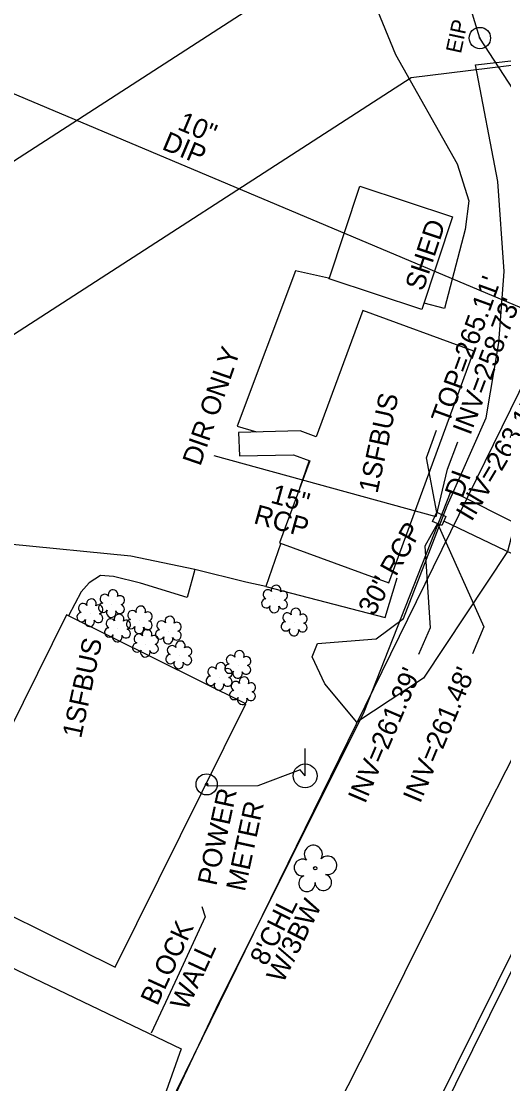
# Model space of a CAD drawing. Extents: x 2100323 to 2109811, y 740376 to 749755.
# Drawn here: x 2106711.6 to 2106811, y 744715.2 to 744934.1 of the extents above; entities that cross this region are included whole.
import ezdxf

# ---------------------------------------------------------------- set-up
doc = ezdxf.new("R2010")
doc.units = 0
for name, color, linetype in [('Exist Building', 7, 'Continuous'), ('Exist Building Text', 7, 'Continuous'), ('Exist Other Culture Fence Line', 7, 'Continuous'), ('Exist Other Culture Fence Line Text', 7, 'Continuous'), ('Exist Property Iron Pin CELL', 7, 'Continuous'), ('Exist Property Iron Pin Text', 7, 'Continuous'), ('Exist Property Line', 7, 'Continuous'), ('Exist Right of Way Easement Line', 7, 'Continuous'), ('Exist Right of Way Line', 7, 'Continuous'), ('Exist Roads Change in Surface', 7, 'Continuous'), ('Exist Roads Curbs', 7, 'Continuous'), ('Exist Roads EOP', 7, 'Continuous'), ('Exist Roads EOP Other', 7, 'Continuous'), ('Exist Structure Minor Drop Inlet', 7, 'Continuous'), ('Exist Structure Minor Drop Inlet Text', 7, 'Continuous'), ('Exist Structure Minor Drop Inlet Top Elevation', 7, 'Continuous'), ('Exist Structure Minor Pipes RCP 15 Inch', 7, 'Continuous'), ('Exist Structure Minor Pipes RCP 15 Inch Invert', 7, 'Continuous'), ('Exist Structure Minor Pipes RCP 15 Inch Leader', 7, 'Continuous'), ('Exist Structure Minor Pipes RCP 15 Inch Text', 7, 'Continuous'), ('Exist Structure Minor Pipes RCP 30 Inch', 7, 'Continuous'), ('Exist Structure Minor Pipes RCP 30 Inch Invert', 7, 'Continuous'), ('Exist Structure Minor Pipes RCP 30 Inch Leader', 7, 'Continuous'), ('Exist Structure Minor Pipes RCP 30 Inch Text', 7, 'Continuous'), ('Exist Utilities Other Located Object CELL', 7, 'Continuous'), ('Exist Utilities Other Located Object Text', 7, 'Continuous'), ('Exist Utilities Power Pole CELL', 7, 'Continuous'), ('Exist Utilities Power UG Cable SUE LOS B', 7, 'Continuous'), ('Exist Utilities Sanitary Sewer UG Line', 7, 'Continuous'), ('Exist Utilities Sanitary Sewer UG Line Invert Elevation', 7, 'Continuous'), ('Exist Utilities Sanitary Sewer UG Line Text', 7, 'Continuous'), ('Exist Vegetation Shrub CELL', 7, 'Continuous'), ('Exist Vegetation Tree CELL', 7, 'Continuous'), ('Exist Vegetation Woods Line', 7, 'Continuous')]:
    doc.layers.add(name, color=color, linetype=linetype)

msp = doc.modelspace()

# ---------------------------------------------------------------- linework, layer by layer
at = {"layer": 'Exist Building'}
for points in [[(2106775.04, 744880.97), (2106781.36, 744900.1), (2106800.46, 744893.79), (2106794.14, 744874.66)], [(2106804.85, 744866.08), (2106781.94, 744874.49), (2106772.39, 744848.46), (2106769.08, 744849.68), (2106756.4, 744849.36), (2106756.61, 744844.55), (2106767.68, 744844.77), (2106771.05, 744843.53), (2106764.84, 744826.6), (2106787.33, 744818.35)], [(2106720.97, 744811.75), (2106694.05, 744757.48), (2106730.96, 744739.17), (2106757.89, 744793.44)]]:
    msp.add_lwpolyline(points, close=True, dxfattribs=at)
msp.add_lwpolyline([(2106748.84, 744751.69), (2106749.5, 744749.54), (2106743.74, 744737.03), (2106738.38, 744725.59)], dxfattribs=at)
at = {"layer": 'Exist Other Culture Fence Line'}
msp.add_lwpolyline([(2106653.78, 744390.25), (2106662.86, 744421.58), (2106641.09, 744430.85), (2106648.53, 744488.64), (2106654.31, 744515.73), (2106667.55, 744551.11), (2106691.21, 744602.62), (2106751.74, 744730.68), (2106782.28, 744791.82), (2106800.17, 744837.29), (2106829.42, 744822.62)], dxfattribs=at)
at = {"layer": 'Exist Property Iron Pin CELL'}
for radius in [2.2, 0.0707]:
    msp.add_circle((2106806.07, 744930.62), radius, dxfattribs=at)
at = {"layer": 'Exist Property Line'}
msp.add_line((2106632.03, 744486.11), (2106831.01, 744892.07), dxfattribs=at)
at = {"layer": 'Exist Right of Way Easement Line'}
for p, q in [((2106592.53, 744829.31), (2106772.07, 744945.39)), ((2106791.94, 744922.51), (2106871.35, 744932.24)), ((2106608.82, 744804.11), (2106791.94, 744922.51))]:
    msp.add_line(p, q, dxfattribs=at)
at = {"layer": 'Exist Right of Way Line'}
for p, q in [((2106806.07, 744930.62), (2106783.04, 745005.64)), ((2106831.01, 744892.07), (2106806.07, 744930.62))]:
    msp.add_line(p, q, dxfattribs=at)
at = {"layer": 'Exist Roads Change in Surface'}
for points in [[(2106770.93, 744843.57), (2106768.95, 744837.8)], [(2106747.38, 744821.09), (2106734.21, 744823.84), (2106709.17, 744826.36), (2106693.6, 744828.36), (2106676.03, 744829.58), (2106686.68, 744809.01), (2106667.37, 744769.97), (2106654.57, 744741.71)], [(2106765.08, 744826.51), (2106762.03, 744817.6)]]:
    msp.add_lwpolyline(points, dxfattribs=at)
at = {"layer": 'Exist Roads Curbs'}
msp.add_lwpolyline([(2106827.72, 744768.28), (2106815.06, 744743.38), (2106794.03, 744700.9), (2106767.09, 744646.97), (2106751.76, 744615.96), (2106748.14, 744608.27), (2106745.53, 744602.21), (2106743.12, 744595.53), (2106739.61, 744585.47), (2106736.89, 744575.04), (2106735.08, 744565.62), (2106734.93, 744563.53), (2106735.3, 744562.04), (2106735.96, 744561.03), (2106737.36, 744560.17), (2106754.01, 744557.24), (2106750.72, 744538.38), (2106747.9, 744521.47), (2106744.68, 744502.91), (2106738.25, 744465.74)], dxfattribs=at)
at = {"layer": 'Exist Roads EOP'}
for points in [[(2106707.96, 744525.59), (2106709.16, 744530.95), (2106715.72, 744568.42), (2106719.23, 744583.61), (2106722.7, 744595.74), (2106726.32, 744606.86), (2106731.61, 744619.01), (2106742.02, 744640.86), (2106761.31, 744679.96), (2106783.97, 744724.66), (2106803.92, 744764.89), (2106822.82, 744801.92), (2106835.47, 744827.19), (2106839.19, 744837.31), (2106841.72, 744846.22)], [(2106858.63, 744833.75), (2106855.12, 744827.3), (2106844.41, 744805.9), (2106824.6, 744765.75), (2106813.65, 744744.09), (2106792.62, 744701.6), (2106765.68, 744647.67), (2106750.34, 744616.65), (2106746.7, 744608.91), (2106744.06, 744602.78), (2106741.64, 744596.06), (2106738.11, 744585.93), (2106735.35, 744575.39), (2106733.51, 744565.82), (2106733.34, 744563.39)]]:
    msp.add_lwpolyline(points, dxfattribs=at)
at = {"layer": 'Exist Roads EOP Other'}
for points in [[(2106712.13, 745051.48), (2106714.33, 745048.32), (2106719.55, 745044.16), (2106730.58, 745032.28), (2106736.09, 745024.82), (2106748.07, 745009.56), (2106757.85, 744995.23), (2106762.9, 744986.23), (2106770.55, 744971.47), (2106788.72, 744927.25), (2106801.41, 744904.67), (2106803.78, 744897.09), (2106803.05, 744891.19)], [(2106803.05, 744891.19), (2106798.76, 744874.86), (2106794.57, 744875.97)], [(2106775.08, 744881.09), (2106774.87, 744881.14), (2106768.13, 744882.66), (2106756.09, 744850.63), (2106760.1, 744849.46)], [(2106747.38, 744821.09), (2106745.79, 744815.31), (2106736.16, 744818.31), (2106730.66, 744819.64), (2106727.95, 744819.86), (2106725.65, 744818.37), (2106724, 744816.51), (2106721.4, 744811.54)], [(2106762.03, 744817.6), (2106757.91, 744818.49), (2106747.38, 744821.09)], [(2106762.03, 744817.6), (2106786.58, 744811.2), (2106789.06, 744819.37)]]:
    msp.add_lwpolyline(points, dxfattribs=at)
at = {"layer": 'Exist Structure Minor Drop Inlet'}
msp.add_lwpolyline([(2106798.21, 744830.15), (2106796.35, 744831), (2106797.22, 744832.9), (2106799.08, 744832.05)], close=True, dxfattribs=at)
at = {"layer": 'Exist Structure Minor Drop Inlet Top Elevation'}
msp.add_lwpolyline([(2106797.24, 744832.89), (2106795.07, 744844.15), (2106797.12, 744849.79)], dxfattribs=at)
at = {"layer": 'Exist Structure Minor Pipes RCP 15 Inch'}
for p, q in [((2106797.04, 744831.94), (2106751.38, 744844.54)), ((2106798.59, 744831.12), (2106818.62, 744821.51))]:
    msp.add_line(p, q, dxfattribs=at)
at = {"layer": 'Exist Structure Minor Pipes RCP 15 Inch Leader'}
msp.add_lwpolyline([(2106797.04, 744831.94), (2106799.42, 744841.82), (2106801.53, 744847.44)], dxfattribs=at)
at = {"layer": 'Exist Structure Minor Pipes RCP 30 Inch'}
msp.add_line((2106797.33, 744830.59), (2106794.73, 744825.93), dxfattribs=at)
at = {"layer": 'Exist Structure Minor Pipes RCP 30 Inch Leader'}
for points in [[(2106797.33, 744830.59), (2106806.88, 744809.27), (2106804.56, 744803.73)], [(2106794.73, 744825.93), (2106795.81, 744809.12), (2106793.45, 744803.6)]]:
    msp.add_lwpolyline(points, dxfattribs=at)
at = {"layer": 'Exist Utilities Other Located Object CELL'}
for radius in [2.18, 0.24]:
    msp.add_circle((2106749.81, 744776.84), radius, dxfattribs=at)
at = {"layer": 'Exist Utilities Power Pole CELL'}
for q in [(2106770.1, 744784.22), (2106770.1, 744778.59)]:
    msp.add_line((2106770.1, 744778.59), q, dxfattribs=at)
msp.add_circle((2106770.1, 744778.59), 2.45, dxfattribs=at)
at = {"layer": 'Exist Utilities Power UG Cable SUE LOS B'}
msp.add_lwpolyline([(2106770.1, 744778.59), (2106769.09, 744779.85), (2106760.33, 744776.51), (2106750.14, 744776.45), (2106749.81, 744776.83)], dxfattribs=at)
at = {"layer": 'Exist Utilities Sanitary Sewer UG Line'}
msp.add_line((2106658.21, 744940.97), (2106848.05, 744860.97), dxfattribs=at)
at = {"layer": 'Exist Vegetation Shrub CELL'}
for p, q in [((2106730.31, 744813.91), (2106730.31, 744813.91)), ((2106763.88, 744814.86), (2106763.88, 744814.86)), ((2106725.86, 744812.02), (2106725.86, 744812.02)), ((2106736.03, 744810.56), (2106736.03, 744810.56)), ((2106767.92, 744810.11), (2106767.92, 744810.11)), ((2106731.55, 744808.87), (2106731.55, 744808.87)), ((2106742.01, 744808.44), (2106742.01, 744808.44)), ((2106737.3, 744805.73), (2106737.3, 744805.73)), ((2106744.16, 744803.34), (2106744.16, 744803.34)), ((2106756.31, 744801.38), (2106756.31, 744801.38)), ((2106752.48, 744798.9), (2106752.48, 744798.9)), ((2106757.29, 744795.96), (2106757.29, 744795.96))]:
    msp.add_line(p, q, dxfattribs=at)
for centre, radius, start, end in [((2106764.11, 744816.9), 0.99, 334.8391, 200.4717), ((2106728.83, 744815.04), 0.968, 35.8908, 245.4216), ((2106730.54, 744815.95), 0.99, 334.8391, 200.4717), ((2106731.98, 744814.78), 0.929, 284.4567, 126.0861), ((2106762.4, 744815.98), 0.968, 35.8908, 245.4216), ((2106765.55, 744815.73), 0.929, 284.4567, 126.0861), ((2106724.38, 744813.15), 0.968, 35.8908, 245.4216), ((2106726.09, 744814.06), 0.99, 334.8391, 200.4717), ((2106727.54, 744812.89), 0.929, 284.4567, 126.0861), ((2106728.51, 744813.21), 0.955, 95.1099, 327.9534), ((2106731.95, 744812.98), 0.937, 204.9913, 73.4601), ((2106736.25, 744812.6), 0.99, 334.8391, 200.4717), ((2106762.08, 744814.15), 0.955, 95.1099, 327.9534), ((2106763.75, 744813.17), 0.984, 151.2797, 21.387), ((2106765.52, 744813.93), 0.937, 204.9913, 73.4601), ((2106724.06, 744811.31), 0.955, 95.1099, 327.9534), ((2106727.5, 744811.09), 0.937, 204.9913, 73.4601), ((2106730.18, 744812.23), 0.984, 151.2797, 21.387), ((2106731.78, 744810.91), 0.99, 334.8391, 200.4717), ((2106734.54, 744811.69), 0.968, 35.8908, 245.4216), ((2106737.7, 744811.43), 0.929, 284.4567, 126.0861), ((2106742.24, 744810.48), 0.99, 334.8391, 200.4717), ((2106766.44, 744811.23), 0.968, 35.8908, 245.4216), ((2106768.15, 744812.15), 0.99, 334.8391, 200.4717), ((2106769.59, 744810.98), 0.929, 284.4567, 126.0861), ((2106725.74, 744810.34), 0.984, 151.2797, 21.387), ((2106729.75, 744808.16), 0.955, 95.1099, 327.9534), ((2106730.07, 744810), 0.968, 35.8908, 245.4216), ((2106733.23, 744809.74), 0.929, 284.4567, 126.0861), ((2106734.23, 744809.86), 0.955, 95.1099, 327.9534), ((2106735.9, 744808.88), 0.984, 151.2797, 21.387), ((2106737.66, 744809.63), 0.937, 204.9913, 73.4601), ((2106740.53, 744809.57), 0.968, 35.8908, 245.4216), ((2106743.68, 744809.31), 0.929, 284.4567, 126.0861), ((2106766.12, 744809.4), 0.955, 95.1099, 327.9534), ((2106769.56, 744809.18), 0.937, 204.9913, 73.4601), ((2106731.43, 744807.19), 0.984, 151.2797, 21.387), ((2106733.19, 744807.94), 0.937, 204.9913, 73.4601), ((2106735.82, 744806.86), 0.968, 35.8908, 245.4216), ((2106737.53, 744807.77), 0.99, 334.8391, 200.4717), ((2106738.97, 744806.6), 0.929, 284.4567, 126.0861), ((2106740.21, 744807.74), 0.955, 95.1099, 327.9534), ((2106741.88, 744806.76), 0.984, 151.2797, 21.387), ((2106743.65, 744807.51), 0.937, 204.9913, 73.4601), ((2106767.79, 744808.42), 0.984, 151.2797, 21.387), ((2106735.5, 744805.02), 0.955, 95.1099, 327.9534), ((2106738.94, 744804.8), 0.937, 204.9913, 73.4601), ((2106742.68, 744804.47), 0.968, 35.8908, 245.4216), ((2106744.39, 744805.39), 0.99, 334.8391, 200.4717), ((2106745.83, 744804.21), 0.929, 284.4567, 126.0861), ((2106737.17, 744804.05), 0.984, 151.2797, 21.387), ((2106742.36, 744802.64), 0.955, 95.1099, 327.9534), ((2106745.8, 744802.42), 0.937, 204.9913, 73.4601), ((2106754.83, 744802.51), 0.968, 35.8908, 245.4216), ((2106756.54, 744803.43), 0.99, 334.8391, 200.4717), ((2106757.98, 744802.25), 0.929, 284.4567, 126.0861), ((2106744.03, 744801.66), 0.984, 151.2797, 21.387), ((2106751, 744800.03), 0.968, 35.8908, 245.4216), ((2106752.71, 744800.94), 0.99, 334.8391, 200.4717), ((2106754.51, 744800.68), 0.955, 95.1099, 327.9534), ((2106754.16, 744799.77), 0.929, 284.4567, 126.0861), ((2106757.95, 744800.46), 0.937, 204.9913, 73.4601), ((2106750.68, 744798.2), 0.955, 95.1099, 327.9534), ((2106754.12, 744797.97), 0.937, 204.9913, 73.4601), ((2106756.18, 744799.7), 0.984, 151.2797, 21.387), ((2106757.51, 744798), 0.99, 334.8391, 200.4717), ((2106752.36, 744797.22), 0.984, 151.2797, 21.387), ((2106755.49, 744795.25), 0.955, 95.1099, 327.9534), ((2106755.8, 744797.09), 0.968, 35.8908, 245.4216), ((2106758.92, 744795.03), 0.937, 204.9913, 73.4601), ((2106758.96, 744796.83), 0.929, 284.4567, 126.0861), ((2106757.16, 744794.27), 0.984, 151.2797, 21.387)]:
    msp.add_arc(centre, radius, start, end, dxfattribs=at)
at = {"layer": 'Exist Vegetation Tree CELL'}
msp.add_line((2106772.17, 744759.56), (2106772.17, 744759.56), dxfattribs=at)
msp.add_circle((2106772.17, 744759.56), 0.326, dxfattribs=at)
for centre, radius, start, end in [((2106771.78, 744762.43), 1.86, 330.1651, 219.7134), ((2106769.56, 744759.71), 1.73, 62.6636, 279.3457), ((2106774.72, 744760.15), 1.9, 257.1011, 134.1999), ((2106770.46, 744756.44), 1.69, 111.5671, 6.231), ((2106773.84, 744756.66), 1.7, 181.2822, 74.56)]:
    msp.add_arc(centre, radius, start, end, dxfattribs=at)
at = {"layer": 'Exist Vegetation Woods Line'}
for points in [[(2106809.95, 744867.79), (2106811.08, 744882.52), (2106809.74, 744901.07), (2106805.18, 744925.13), (2106813.05, 744926.02), (2106816.94, 744918.82), (2106832.76, 744881.52), (2106836.25, 744867)], [(2106836.25, 744867), (2106823.9, 744850.24), (2106815.74, 744839.92), (2106811.77, 744824.81), (2106794.45, 744798.7), (2106780.75, 744789.66), (2106774.16, 744797.54), (2106771.54, 744803.09), (2106772.63, 744805.87), (2106784.71, 744806.81), (2106790.33, 744811.03), (2106799.35, 744834.21), (2106807.36, 744852.36), (2106809.95, 744867.79)], [(2106698.88, 744744.23), (2106744.59, 744722.34)], [(2106744.59, 744722.34), (2106735.69, 744697.38), (2106697.61, 744620.9)]]:
    msp.add_lwpolyline(points, dxfattribs=at)

# ---------------------------------------------------------------- texts
at = {"layer": 'Exist Building Text'}
for s, rotation, p in [('SHED', 71.7192, (2106794.38, 744878.29)), ('1SFBUS', 77.8136, (2106784.97, 744836.64)), ('1SFBUS', 77.8136, (2106723.95, 744786.19)), ('BLOCK', 65.2779, (2106739.65, 744731.03)), ('WALL', 65.2779, (2106745.78, 744730))]:
    msp.add_text(s, height=4, rotation=rotation, dxfattribs=at).set_placement(p)
at = {"layer": 'Exist Other Culture Fence Line Text'}
for s, p in [("8'CHL", (2106762.1, 744739.24)), ('W/3BW', (2106765.51, 744735.67))]:
    msp.add_text(s, height=4, rotation=63.4601, dxfattribs=at).set_placement(p)
at = {"layer": 'Exist Property Iron Pin Text'}
msp.add_text('EIP', height=3.2, rotation=77.8136, dxfattribs=at).set_placement((2106802.16, 744927.28))
at = {"layer": 'Exist Structure Minor Drop Inlet Text'}
msp.add_text('DI', height=4, rotation=70, dxfattribs=at).set_placement((2106802.47, 744835.58))
at = {"layer": 'Exist Structure Minor Drop Inlet Top Elevation'}
msp.add_text("TOP=265.11'", height=4, rotation=70.0187, dxfattribs=at).set_placement((2106799.68, 744850.98))
at = {"layer": 'Exist Structure Minor Pipes RCP 15 Inch Invert'}
for s, rotation, p in [("INV=258.73'", 69.4297, (2106804.1, 744848.61)), ('DIR ONLY', 70.8614, (2106748.5, 744842.25))]:
    msp.add_text(s, height=4, rotation=rotation, dxfattribs=at).set_placement(p)
at = {"layer": 'Exist Structure Minor Pipes RCP 15 Inch Text'}
for s, p in [('15"', (2106762.78, 744834.92)), ('RCP', (2106759.29, 744830.69))]:
    msp.add_text(s, height=4, rotation=344.5756, dxfattribs=at).set_placement(p)
at = {"layer": 'Exist Structure Minor Pipes RCP 30 Inch Invert'}
for s, rotation, p in [("INV=261.39'", 66.8814, (2106782.43, 744772.7)), ("INV=261.48'", 67.288, (2106793.77, 744772.76))]:
    msp.add_text(s, height=4, rotation=rotation, dxfattribs=at).set_placement(p)
at = {"layer": 'Exist Structure Minor Pipes RCP 30 Inch Text'}
msp.add_text('30" RCP', height=4, rotation=60.8911, dxfattribs=at).set_placement((2106784.26, 744811.36))
at = {"layer": 'Exist Utilities Other Located Object Text'}
for s, p in [('POWER', (2106751.79, 744755.79)), ('METER', (2106757.67, 744754.61))]:
    msp.add_text(s, height=4, rotation=77.8136, dxfattribs=at).set_placement(p)
at = {"layer": 'Exist Utilities Sanitary Sewer UG Line Invert Elevation'}
msp.add_text("INV=263.15'", height=4, rotation=59.2805, dxfattribs=at).set_placement((2106804.36, 744830.82))
at = {"layer": 'Exist Utilities Sanitary Sewer UG Line Text'}
for s, p in [('10"', (2106743.6, 744911.88)), (' DIP', (2106739.03, 744908.37))]:
    msp.add_text(s, height=4, rotation=337.149, dxfattribs=at).set_placement(p)

doc.saveas('drawing.dxf')
